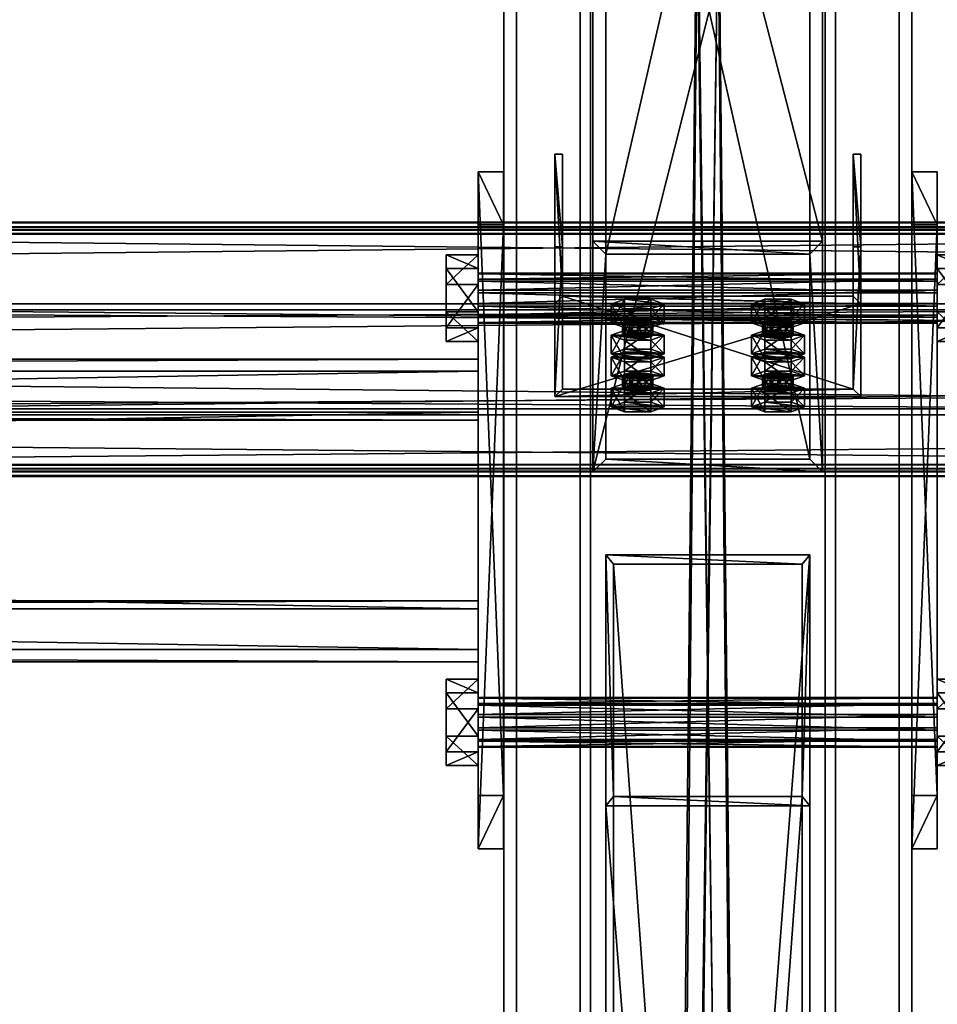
# Model space of a CAD drawing. Header units: millimetres. Extents: x -333 to 67333, y -930 to 39730.
# Tile 445 of 656: x 16430 to 16790, y 13531 to 13917. Entities that reach past the tile are written whole.
import ezdxf

# ---------------------------------------------------------------- set-up
doc = ezdxf.new("R2010")
doc.units = ezdxf.units.MM
for name, color, linetype in [('13', 7, 'Continuous'), ('3', 7, 'Continuous'), ('4', 7, 'Continuous'), ('5', 7, 'Continuous'), ('6', 7, 'Continuous'), ('7', 7, 'Continuous'), ('95', 7, 'Continuous'), ('99', 7, 'Continuous')]:
    doc.layers.add(name, color=color, linetype=linetype)

msp = doc.modelspace()

# ---------------------------------------------------------------- meshes
at = {"layer": '13', "color": 30}
mesh = msp.add_polyface(dxfattribs=at)
corners = [(17300.01, 13834.19, 6372.77), (17300.01, 13761.8, 6357.38), (10500.01, 13761.8, 6357.38), (10500.01, 13834.19, 6372.77), (17300.01, 13802.97, 6163.71), (10500.01, 13802.97, 6163.71), (17300.01, 13742.32, 6150.82), (10500.01, 13742.32, 6150.82), (17300.01, 13739.62, 6163.54), (10500.01, 13739.62, 6163.54), (17300.01, 13737.67, 6163.12), (10500.01, 13737.67, 6163.12), (17300.01, 13740.78, 6148.45), (10500.01, 13740.78, 6148.45), (17300.01, 13805.34, 6162.17), (10500.01, 13805.34, 6162.17), (17300.01, 13764.18, 6355.84), (10500.01, 13764.18, 6355.84), (17300.01, 13832.65, 6370.4), (10500.01, 13832.65, 6370.4), (17300.01, 13835.35, 6357.68), (10500.01, 13835.35, 6357.68), (17300.01, 13837.31, 6358.1), (10500.01, 13837.31, 6358.1)]
mesh.append_faces([[corners[k] for k in face] for face in [(0, 2, 3, 3), (1, 5, 2, 2), (4, 7, 5, 5), (6, 9, 7, 7), (8, 11, 9, 9), (10, 13, 11, 11), (12, 15, 13, 13), (14, 17, 15, 15), (16, 19, 17, 17), (18, 21, 19, 19), (20, 23, 21, 21), (22, 3, 23, 23), (8, 12, 10, 10), (20, 0, 22, 22), (13, 9, 11, 11)]], dxfattribs={"vtx0": -1, "color": 30})
mesh.append_faces([[corners[k] for k in face] for face in [(12, 6, 14, 14), (14, 1, 16, 16), (16, 0, 18, 18), (18, 0, 20, 20), (3, 19, 23, 23), (19, 2, 17, 17), (17, 2, 15, 15), (15, 5, 13, 13)]], dxfattribs={"vtx0": -1, "vtx1": -1, "color": 30})
mesh.append_faces([[corners[k] for k in face] for face in [(12, 8, 6, 6), (14, 6, 4, 4), (14, 4, 1, 1), (16, 1, 0, 0), (19, 3, 2, 2), (15, 2, 5, 5), (13, 5, 7, 7), (13, 7, 9, 9)]], dxfattribs={"vtx0": -1, "vtx2": -1, "vtx3": -1, "color": 30})
mesh.append_faces([[corners[k] for k in face] for face in [(21, 23, 19, 19)]], dxfattribs={"vtx1": -1, "color": 30})
mesh.append_faces([[corners[k] for k in face] for face in [(0, 1, 2, 2), (1, 4, 5, 5), (4, 6, 7, 7), (6, 8, 9, 9), (8, 10, 11, 11), (10, 12, 13, 13), (12, 14, 15, 15), (14, 16, 17, 17), (16, 18, 19, 19), (18, 20, 21, 21), (20, 22, 23, 23), (22, 0, 3, 3)]], dxfattribs={"vtx2": -1, "vtx3": -1, "color": 30})
mesh = msp.add_polyface(dxfattribs=at)
corners = [(22900.01, 13834.19, 6372.77), (22900.01, 13761.8, 6357.38), (16100.01, 13761.8, 6357.38), (16100.01, 13834.19, 6372.77), (22900.01, 13802.97, 6163.71), (16100.01, 13802.97, 6163.71), (22900.01, 13742.32, 6150.82), (16100.01, 13742.32, 6150.82), (22900.01, 13739.62, 6163.54), (16100.01, 13739.62, 6163.54), (22900.01, 13737.67, 6163.12), (16100.01, 13737.67, 6163.12), (22900.01, 13740.78, 6148.45), (16100.01, 13740.78, 6148.45), (22900.01, 13805.34, 6162.17), (16100.01, 13805.34, 6162.17), (22900.01, 13764.18, 6355.84), (16100.01, 13764.18, 6355.84), (22900.01, 13832.65, 6370.4), (16100.01, 13832.65, 6370.4), (22900.01, 13835.35, 6357.68), (16100.01, 13835.35, 6357.68), (22900.01, 13837.31, 6358.1), (16100.01, 13837.31, 6358.1)]
mesh.append_faces([[corners[k] for k in face] for face in [(0, 2, 3, 3), (1, 5, 2, 2), (4, 7, 5, 5), (6, 9, 7, 7), (8, 11, 9, 9), (10, 13, 11, 11), (12, 15, 13, 13), (14, 17, 15, 15), (16, 19, 17, 17), (18, 21, 19, 19), (20, 23, 21, 21), (22, 3, 23, 23), (8, 12, 10, 10), (20, 0, 22, 22), (13, 9, 11, 11)]], dxfattribs={"vtx0": -1, "color": 30})
mesh.append_faces([[corners[k] for k in face] for face in [(12, 6, 14, 14), (14, 1, 16, 16), (16, 0, 18, 18), (18, 0, 20, 20), (3, 19, 23, 23), (19, 2, 17, 17), (17, 2, 15, 15), (15, 5, 13, 13)]], dxfattribs={"vtx0": -1, "vtx1": -1, "color": 30})
mesh.append_faces([[corners[k] for k in face] for face in [(12, 8, 6, 6), (14, 6, 4, 4), (14, 4, 1, 1), (16, 1, 0, 0), (19, 3, 2, 2), (15, 2, 5, 5), (13, 5, 7, 7), (13, 7, 9, 9)]], dxfattribs={"vtx0": -1, "vtx2": -1, "vtx3": -1, "color": 30})
mesh.append_faces([[corners[k] for k in face] for face in [(21, 23, 19, 19)]], dxfattribs={"vtx1": -1, "color": 30})
mesh.append_faces([[corners[k] for k in face] for face in [(0, 1, 2, 2), (1, 4, 5, 5), (4, 6, 7, 7), (6, 8, 9, 9), (8, 10, 11, 11), (10, 12, 13, 13), (12, 14, 15, 15), (14, 16, 17, 17), (16, 18, 19, 19), (18, 20, 21, 21), (20, 22, 23, 23), (22, 0, 3, 3)]], dxfattribs={"vtx2": -1, "vtx3": -1, "color": 30})
at = {"layer": '3', "color": 91}
mesh = msp.add_polyface(dxfattribs=at)
corners = [(16663, 13703.27, 5976.91), (16737, 13703.27, 5976.91), (16737, 12663.27, 3783.11), (16663, 12663.27, 3783.11), (16737, 13612.2, 5957.55), (16737, 12596.4, 3814.81), (16663, 13612.2, 5957.55), (16663, 12596.4, 3814.81), (16660, 13706.96, 5977.69), (16660, 13608.51, 5956.77), (16660, 12593.69, 3816.09), (16660, 12665.98, 3781.82), (16740, 13608.51, 5956.77), (16740, 12593.69, 3816.09), (16740, 13706.96, 5977.69), (16740, 12665.98, 3781.82)]
mesh.append_faces([[corners[k] for k in face] for face in [(0, 2, 3, 3), (1, 5, 2, 2), (4, 7, 5, 5), (6, 3, 7, 7), (8, 10, 11, 11), (9, 13, 10, 10), (12, 15, 13, 13), (14, 11, 15, 15)]], dxfattribs={"vtx0": -1, "color": 91})
mesh.append_faces([[corners[k] for k in face] for face in [(9, 6, 12, 12), (6, 8, 0, 0), (0, 8, 1, 1), (12, 4, 14, 14), (4, 12, 6, 6), (14, 1, 8, 8), (11, 3, 15, 15), (3, 10, 7, 7), (7, 10, 5, 5), (15, 2, 13, 13), (2, 15, 3, 3), (13, 5, 10, 10)]], dxfattribs={"vtx0": -1, "vtx1": -1, "color": 91})
mesh.append_faces([[corners[k] for k in face] for face in [(6, 9, 8, 8), (14, 4, 1, 1), (3, 11, 10, 10), (13, 2, 5, 5)]], dxfattribs={"vtx0": -1, "vtx2": -1, "vtx3": -1, "color": 91})
mesh.append_faces([[corners[k] for k in face] for face in [(0, 1, 2, 2), (1, 4, 5, 5), (4, 6, 7, 7), (6, 0, 3, 3), (8, 9, 10, 10), (9, 12, 13, 13), (12, 14, 15, 15), (14, 8, 11, 11)]], dxfattribs={"vtx2": -1, "vtx3": -1, "color": 91})
at = {"layer": '4', "color": 171}
mesh = msp.add_polyface(dxfattribs=at)
corners = [(16740, 13744.47, 5985.67), (16660, 13744.47, 5985.67), (16660, 14100.59, 5226.59), (16740, 14100.59, 5226.59), (16660, 13824.82, 6002.74), (16660, 14173.01, 5260.57), (16740, 13824.82, 6002.74), (16740, 14173.01, 5260.57), (16745, 13739.44, 5984.6), (16745, 13829.84, 6003.81), (16745, 14177.54, 5262.69), (16745, 14096.06, 5224.47), (16655, 13829.84, 6003.81), (16655, 14177.54, 5262.69), (16655, 13739.44, 5984.6), (16655, 14096.06, 5224.47)]
mesh.append_faces([[corners[k] for k in face] for face in [(0, 2, 3, 3), (1, 5, 2, 2), (4, 7, 5, 5), (6, 3, 7, 7), (8, 10, 11, 11), (9, 13, 10, 10), (12, 15, 13, 13), (14, 11, 15, 15)]], dxfattribs={"vtx0": -1, "color": 171})
mesh.append_faces([[corners[k] for k in face] for face in [(9, 6, 12, 12), (6, 8, 0, 0), (0, 8, 1, 1), (12, 4, 14, 14), (4, 12, 6, 6), (14, 1, 8, 8), (11, 3, 15, 15), (3, 10, 7, 7), (7, 10, 5, 5), (15, 2, 13, 13), (2, 15, 3, 3), (13, 5, 10, 10)]], dxfattribs={"vtx0": -1, "vtx1": -1, "color": 171})
mesh.append_faces([[corners[k] for k in face] for face in [(6, 9, 8, 8), (14, 4, 1, 1), (3, 11, 10, 10), (13, 2, 5, 5)]], dxfattribs={"vtx0": -1, "vtx2": -1, "vtx3": -1, "color": 171})
mesh.append_faces([[corners[k] for k in face] for face in [(0, 1, 2, 2), (1, 4, 5, 5), (4, 6, 7, 7), (6, 0, 3, 3), (8, 9, 10, 10), (9, 12, 13, 13), (12, 14, 15, 15), (14, 8, 11, 11)]], dxfattribs={"vtx2": -1, "vtx3": -1, "color": 171})
at = {"layer": '5', "color": 131}
mesh = msp.add_polyface(dxfattribs=at)
corners = [(16746, 9415, 2984), (16654, 9415, 2984), (16654, 19384.97, 2984), (16746, 19384.97, 2984), (16654, 9415, 3076), (16654, 19384.97, 3076), (16746, 9415, 3076), (16746, 19384.97, 3076), (16750, 9415, 2980), (16750, 9415, 3080), (16750, 19384.97, 3080), (16750, 19384.97, 2980), (16650, 9415, 3080), (16650, 19384.97, 3080), (16650, 9415, 2980), (16650, 19384.97, 2980)]
mesh.append_faces([[corners[k] for k in face] for face in [(0, 2, 3, 3), (1, 5, 2, 2), (4, 7, 5, 5), (6, 3, 7, 7), (8, 10, 11, 11), (9, 13, 10, 10), (12, 15, 13, 13), (14, 11, 15, 15)]], dxfattribs={"vtx0": -1, "color": 131})
mesh.append_faces([[corners[k] for k in face] for face in [(9, 6, 12, 12), (6, 8, 0, 0), (0, 8, 1, 1), (12, 4, 14, 14), (4, 12, 6, 6), (14, 1, 8, 8), (11, 3, 15, 15), (3, 10, 7, 7), (7, 10, 5, 5), (15, 2, 13, 13), (2, 15, 3, 3), (13, 5, 10, 10)]], dxfattribs={"vtx0": -1, "vtx1": -1, "color": 131})
mesh.append_faces([[corners[k] for k in face] for face in [(6, 9, 8, 8), (14, 4, 1, 1), (3, 11, 10, 10), (13, 2, 5, 5)]], dxfattribs={"vtx0": -1, "vtx2": -1, "vtx3": -1, "color": 131})
mesh.append_faces([[corners[k] for k in face] for face in [(0, 1, 2, 2), (1, 4, 5, 5), (4, 6, 7, 7), (6, 0, 3, 3), (8, 9, 10, 10), (9, 12, 13, 13), (12, 14, 15, 15), (14, 8, 11, 11)]], dxfattribs={"vtx2": -1, "vtx3": -1, "color": 131})
mesh = msp.add_polyface(dxfattribs=at)
corners = [(16609.96, 13778.86, 6027.75), (16609.96, 13688.87, 6008.63), (11189.95, 13688.87, 6008.63), (11189.95, 13778.86, 6027.75), (16609.96, 13669.75, 6098.62), (11189.95, 13669.75, 6098.62), (16609.96, 13759.74, 6117.74), (11189.95, 13759.74, 6117.74), (16609.96, 13783.61, 6024.67), (16609.96, 13762.82, 6122.49), (11189.95, 13762.82, 6122.49), (11189.95, 13783.61, 6024.67), (16609.96, 13665, 6101.7), (11189.95, 13665, 6101.7), (16609.96, 13685.79, 6003.88), (11189.95, 13685.79, 6003.88)]
mesh.append_faces([[corners[k] for k in face] for face in [(0, 2, 3, 3), (1, 5, 2, 2), (4, 7, 5, 5), (6, 3, 7, 7), (8, 10, 11, 11), (9, 13, 10, 10), (12, 15, 13, 13), (14, 11, 15, 15)]], dxfattribs={"vtx0": -1, "color": 131})
mesh.append_faces([[corners[k] for k in face] for face in [(9, 6, 12, 12), (6, 8, 0, 0), (0, 8, 1, 1), (12, 4, 14, 14), (4, 12, 6, 6), (14, 1, 8, 8), (10, 3, 11, 11), (3, 10, 7, 7), (7, 10, 5, 5), (15, 2, 13, 13), (2, 11, 3, 3)]], dxfattribs={"vtx0": -1, "vtx1": -1, "color": 131})
mesh.append_faces([[corners[k] for k in face] for face in [(6, 9, 8, 8), (14, 4, 1, 1), (5, 10, 13, 13), (2, 15, 11, 11), (13, 2, 5, 5)]], dxfattribs={"vtx0": -1, "vtx2": -1, "vtx3": -1, "color": 131})
mesh.append_faces([[corners[k] for k in face] for face in [(0, 1, 2, 2), (1, 4, 5, 5), (4, 6, 7, 7), (6, 0, 3, 3), (8, 9, 10, 10), (9, 12, 13, 13), (12, 14, 15, 15), (14, 8, 11, 11)]], dxfattribs={"vtx2": -1, "vtx3": -1, "color": 131})
at = {"layer": '6', "color": 2}
mesh = msp.add_polyface(dxfattribs=at)
corners = [(16780, 19380.14, 7183.53), (16620, 19380.14, 7183.53), (16620, 7954.94, 4755.1), (16780, 7954.94, 4755.1), (16780, 19380.14, 7347.1), (16780, 7921.68, 4911.61), (16620, 19380.14, 7347.1), (16620, 7921.68, 4911.61), (16625, 7953.9, 4759.99), (16775, 7953.9, 4759.99), (16775, 7922.72, 4906.72), (16625, 7922.72, 4906.72), (16775, 19380.14, 7188.64), (16775, 19380.14, 7341.99), (16625, 19380.14, 7188.64), (16625, 19380.14, 7341.99)]
mesh.append_faces([[corners[k] for k in face] for face in [(0, 2, 3, 3), (4, 3, 5, 5), (6, 5, 7, 7), (1, 7, 2, 2), (12, 10, 9, 9), (14, 9, 8, 8), (15, 8, 11, 11), (13, 11, 10, 10)]], dxfattribs={"vtx0": -1, "color": 2})
mesh.append_faces([[corners[k] for k in face] for face in [(2, 8, 3, 3), (8, 7, 11, 11), (11, 7, 10, 10), (3, 9, 5, 5), (9, 3, 8, 8), (5, 10, 7, 7), (0, 12, 1, 1), (12, 4, 13, 13), (13, 4, 15, 15), (1, 14, 6, 6), (14, 1, 12, 12), (6, 15, 4, 4)]], dxfattribs={"vtx0": -1, "vtx1": -1, "color": 2})
mesh.append_faces([[corners[k] for k in face] for face in [(8, 2, 7, 7), (5, 9, 10, 10), (12, 0, 4, 4), (6, 14, 15, 15)]], dxfattribs={"vtx0": -1, "vtx2": -1, "vtx3": -1, "color": 2})
mesh.append_faces([[corners[k] for k in face] for face in [(0, 1, 2, 2), (4, 0, 3, 3), (6, 4, 5, 5), (1, 6, 7, 7), (12, 13, 10, 10), (14, 12, 9, 9), (15, 14, 8, 8), (13, 15, 11, 11)]], dxfattribs={"vtx2": -1, "vtx3": -1, "color": 2})
at = {"layer": '7', "color": 6}
mesh = msp.add_polyface(dxfattribs=at)
corners = [(16640.01, 13768.96, 6333.35), (16760.01, 13768.96, 6333.35), (16760.01, 13805.34, 6162.17), (16640.01, 13805.34, 6162.17), (16760.01, 13827.65, 6345.82), (16760.01, 13864.03, 6174.64), (16757.01, 13827.65, 6345.82), (16757.01, 13864.03, 6174.64), (16757.01, 13771.89, 6333.97), (16757.01, 13808.28, 6162.79), (16643.01, 13771.89, 6333.97), (16643.01, 13808.28, 6162.79), (16643.01, 13827.65, 6345.82), (16643.01, 13864.03, 6174.64), (16640.01, 13827.65, 6345.82), (16640.01, 13864.03, 6174.64)]
mesh.append_faces([[corners[k] for k in face] for face in [(0, 2, 3, 3), (1, 5, 2, 2), (4, 7, 5, 5), (6, 9, 7, 7), (8, 11, 9, 9), (10, 13, 11, 11), (12, 15, 13, 13), (14, 3, 15, 15), (12, 0, 14, 14), (7, 2, 5, 5)]], dxfattribs={"vtx0": -1, "color": 6})
mesh.append_faces([[corners[k] for k in face] for face in [(1, 8, 4, 4), (8, 0, 10, 10), (10, 0, 12, 12), (3, 11, 15, 15), (11, 2, 9, 9), (9, 2, 7, 7)]], dxfattribs={"vtx0": -1, "vtx1": -1, "color": 6})
mesh.append_faces([[corners[k] for k in face] for face in [(8, 1, 0, 0), (11, 3, 2, 2)]], dxfattribs={"vtx0": -1, "vtx2": -1, "vtx3": -1, "color": 6})
mesh.append_faces([[corners[k] for k in face] for face in [(6, 4, 8, 8), (13, 15, 11, 11)]], dxfattribs={"vtx1": -1, "color": 6})
mesh.append_faces([[corners[k] for k in face] for face in [(0, 1, 2, 2), (1, 4, 5, 5), (4, 6, 7, 7), (6, 8, 9, 9), (8, 10, 11, 11), (10, 12, 13, 13), (12, 14, 15, 15), (14, 0, 3, 3)]], dxfattribs={"vtx2": -1, "vtx3": -1, "color": 6})
at = {"layer": '95', "color": 7}
mesh = msp.add_polyface(dxfattribs=at)
corners = [(16609.96, 13651.01, 6047.59), (16609.96, 13650.74, 6042.42), (16789.96, 13650.74, 6042.42), (16789.96, 13651.01, 6047.59), (16609.96, 13647.92, 6038.08), (16789.96, 13647.92, 6038.08), (16609.96, 13643.31, 6035.73), (16789.96, 13643.31, 6035.73), (16609.96, 13638.14, 6036), (16789.96, 13638.14, 6036), (16609.96, 13633.8, 6038.82), (16789.96, 13633.8, 6038.82), (16609.96, 13631.45, 6043.43), (16789.96, 13631.45, 6043.43), (16609.96, 13631.72, 6048.6), (16789.96, 13631.72, 6048.6), (16609.96, 13634.54, 6052.94), (16789.96, 13634.54, 6052.94), (16609.96, 13639.15, 6055.29), (16789.96, 13639.15, 6055.29), (16609.96, 13644.32, 6055.02), (16789.96, 13644.32, 6055.02), (16609.96, 13648.66, 6052.2), (16789.96, 13648.66, 6052.2), (16789.96, 13658.17, 6049.11), (16789.96, 13652.82, 6032.64), (16802.46, 13652.82, 6032.64), (16802.46, 13658.17, 6049.11), (16789.96, 13635.88, 6029.04), (16802.46, 13635.88, 6029.04), (16789.96, 13624.29, 6041.91), (16802.46, 13624.29, 6041.91), (16789.96, 13629.64, 6058.39), (16802.46, 13629.64, 6058.39), (16789.96, 13646.58, 6061.99), (16802.46, 13646.58, 6061.99), (16597.46, 13658.17, 6049.11), (16597.46, 13652.82, 6032.64), (16609.96, 13652.82, 6032.64), (16609.96, 13658.17, 6049.11), (16597.46, 13635.88, 6029.04), (16609.96, 13635.88, 6029.04), (16597.46, 13624.29, 6041.91), (16609.96, 13624.29, 6041.91), (16597.46, 13629.64, 6058.39), (16609.96, 13629.64, 6058.39), (16597.46, 13646.58, 6061.99), (16609.96, 13646.58, 6061.99), (16609.96, 13817.3, 6082.94), (16609.96, 13817.03, 6077.77), (16789.96, 13817.03, 6077.77), (16789.96, 13817.3, 6082.94), (16609.96, 13814.21, 6073.43), (16789.96, 13814.21, 6073.43), (16609.96, 13809.6, 6071.08), (16789.96, 13809.6, 6071.08), (16609.96, 13804.43, 6071.35), (16789.96, 13804.43, 6071.35), (16609.96, 13800.09, 6074.17), (16789.96, 13800.09, 6074.17), (16609.96, 13797.74, 6078.78), (16789.96, 13797.74, 6078.78), (16609.96, 13798.01, 6083.95), (16789.96, 13798.01, 6083.95), (16609.96, 13800.83, 6088.29), (16789.96, 13800.83, 6088.29), (16609.96, 13805.44, 6090.64), (16789.96, 13805.44, 6090.64), (16609.96, 13810.61, 6090.37), (16789.96, 13810.61, 6090.37), (16609.96, 13814.95, 6087.55), (16789.96, 13814.95, 6087.55), (16789.96, 13824.46, 6084.46), (16789.96, 13819.11, 6067.99), (16802.46, 13819.11, 6067.99), (16802.46, 13824.46, 6084.46), (16789.96, 13802.16, 6064.38), (16802.46, 13802.16, 6064.38), (16789.96, 13790.58, 6077.26), (16802.46, 13790.58, 6077.26), (16789.96, 13795.93, 6093.73), (16802.46, 13795.93, 6093.73), (16789.96, 13812.87, 6097.33), (16802.46, 13812.87, 6097.33), (16597.46, 13824.46, 6084.46), (16597.46, 13819.11, 6067.99), (16609.96, 13819.11, 6067.99), (16609.96, 13824.46, 6084.46), (16597.46, 13802.16, 6064.38), (16609.96, 13802.16, 6064.38), (16597.46, 13790.58, 6077.26), (16609.96, 13790.58, 6077.26), (16597.46, 13795.93, 6093.73), (16609.96, 13795.93, 6093.73), (16597.46, 13812.87, 6097.33), (16609.96, 13812.87, 6097.33)]
mesh.append_faces([[corners[k] for k in face] for face in [(0, 2, 3, 3), (1, 5, 2, 2), (4, 7, 5, 5), (6, 9, 7, 7), (8, 11, 9, 9), (10, 13, 11, 11), (12, 15, 13, 13), (14, 17, 15, 15), (16, 19, 17, 17), (18, 21, 19, 19), (20, 23, 21, 21), (22, 3, 23, 23), (4, 8, 6, 6), (16, 20, 18, 18), (21, 17, 19, 19), (9, 5, 7, 7), (24, 26, 27, 27), (25, 29, 26, 26), (28, 31, 29, 29), (30, 33, 31, 31), (32, 35, 33, 33), (34, 27, 35, 35), (25, 30, 28, 28), (32, 24, 34, 34), (27, 33, 35, 35), (31, 26, 29, 29), (36, 38, 39, 39), (37, 41, 38, 38), (40, 43, 41, 41), (42, 45, 43, 43), (44, 47, 45, 45), (46, 39, 47, 47), (37, 42, 40, 40), (44, 36, 46, 46), (39, 45, 47, 47), (43, 38, 41, 41), (48, 50, 51, 51), (49, 53, 50, 50), (52, 55, 53, 53), (54, 57, 55, 55), (56, 59, 57, 57), (58, 61, 59, 59), (60, 63, 61, 61), (62, 65, 63, 63), (64, 67, 65, 65), (66, 69, 67, 67), (68, 71, 69, 69), (70, 51, 71, 71), (52, 56, 54, 54), (64, 68, 66, 66), (71, 67, 69, 69), (59, 55, 57, 57), (72, 74, 75, 75), (73, 77, 74, 74), (76, 79, 77, 77), (78, 81, 79, 79), (80, 83, 81, 81), (82, 75, 83, 83), (73, 78, 76, 76), (80, 72, 82, 82), (75, 81, 83, 83), (79, 74, 77, 77), (84, 86, 87, 87), (85, 89, 86, 86), (88, 91, 89, 89), (90, 93, 91, 91), (92, 95, 93, 93), (94, 87, 95, 95), (85, 90, 88, 88), (92, 84, 94, 94), (87, 93, 95, 95), (91, 86, 89, 89)]], dxfattribs={"vtx0": -1, "color": 7})
mesh.append_faces([[corners[k] for k in face] for face in [(8, 4, 10, 10), (10, 1, 12, 12), (12, 0, 14, 14), (14, 22, 16, 16), (17, 23, 15, 15), (15, 3, 13, 13), (13, 2, 11, 11), (11, 5, 9, 9), (30, 24, 32, 32), (33, 26, 31, 31), (42, 37, 44, 44), (45, 38, 43, 43), (56, 52, 58, 58), (58, 49, 60, 60), (60, 48, 62, 62), (62, 70, 64, 64), (67, 71, 65, 65), (65, 71, 63, 63), (63, 51, 61, 61), (61, 53, 59, 59), (78, 72, 80, 80), (81, 74, 79, 79), (90, 85, 92, 92), (93, 86, 91, 91)]], dxfattribs={"vtx0": -1, "vtx1": -1, "color": 7})
mesh.append_faces([[corners[k] for k in face] for face in [(10, 4, 1, 1), (12, 1, 0, 0), (14, 0, 22, 22), (16, 22, 20, 20), (17, 21, 23, 23), (15, 23, 3, 3), (13, 3, 2, 2), (11, 2, 5, 5), (30, 25, 24, 24), (33, 27, 26, 26), (44, 37, 36, 36), (45, 39, 38, 38), (58, 52, 49, 49), (60, 49, 48, 48), (62, 48, 70, 70), (64, 70, 68, 68), (63, 71, 51, 51), (61, 51, 50, 50), (61, 50, 53, 53), (59, 53, 55, 55), (78, 73, 72, 72), (81, 75, 74, 74), (92, 85, 84, 84), (93, 87, 86, 86)]], dxfattribs={"vtx0": -1, "vtx2": -1, "vtx3": -1, "color": 7})
mesh.append_faces([[corners[k] for k in face] for face in [(0, 1, 2, 2), (1, 4, 5, 5), (4, 6, 7, 7), (6, 8, 9, 9), (8, 10, 11, 11), (10, 12, 13, 13), (12, 14, 15, 15), (14, 16, 17, 17), (16, 18, 19, 19), (18, 20, 21, 21), (20, 22, 23, 23), (22, 0, 3, 3), (24, 25, 26, 26), (25, 28, 29, 29), (28, 30, 31, 31), (30, 32, 33, 33), (32, 34, 35, 35), (34, 24, 27, 27), (36, 37, 38, 38), (37, 40, 41, 41), (40, 42, 43, 43), (42, 44, 45, 45), (44, 46, 47, 47), (46, 36, 39, 39), (48, 49, 50, 50), (49, 52, 53, 53), (52, 54, 55, 55), (54, 56, 57, 57), (56, 58, 59, 59), (58, 60, 61, 61), (60, 62, 63, 63), (62, 64, 65, 65), (64, 66, 67, 67), (66, 68, 69, 69), (68, 70, 71, 71), (70, 48, 51, 51), (72, 73, 74, 74), (73, 76, 77, 77), (76, 78, 79, 79), (78, 80, 81, 81), (80, 82, 83, 83), (82, 72, 75, 75), (84, 85, 86, 86), (85, 88, 89, 89), (88, 90, 91, 91), (90, 92, 93, 93), (92, 94, 95, 95), (94, 84, 87, 87)]], dxfattribs={"vtx2": -1, "vtx3": -1, "color": 7})
at = {"layer": '95', "color": 20}
mesh = msp.add_polyface(dxfattribs=at)
corners = [(16666.51, 13792.99, 6210.66), (16667.31, 13798.5, 6208.77), (16666.51, 13797.88, 6211.7), (16667.31, 13793.61, 6207.73), (16669.51, 13794.07, 6205.58), (16669.51, 13798.96, 6206.62), (16672.51, 13794.24, 6204.79), (16672.51, 13799.13, 6205.83), (16675.51, 13794.07, 6205.58), (16675.51, 13798.96, 6206.62), (16677.71, 13793.61, 6207.73), (16677.71, 13798.5, 6208.77), (16678.51, 13797.88, 6211.7), (16678.51, 13792.99, 6210.66), (16677.71, 13797.26, 6214.64), (16667.31, 13792.37, 6213.6), (16667.31, 13797.26, 6214.64), (16669.51, 13796.8, 6216.78), (16675.51, 13796.8, 6216.78), (16672.51, 13796.63, 6217.57), (16662.12, 13797.88, 6211.7), (16667.31, 13799.75, 6202.9), (16667.31, 13807.09, 6204.46), (16662.12, 13805.22, 6213.26), (16677.71, 13799.75, 6202.9), (16677.71, 13807.09, 6204.46), (16682.9, 13797.88, 6211.7), (16682.9, 13805.22, 6213.26), (16677.71, 13796.01, 6220.51), (16677.71, 13803.35, 6222.06), (16667.31, 13796.01, 6220.51), (16667.31, 13803.35, 6222.06)]
mesh.append_faces([[corners[k] for k in face] for face in [(0, 1, 2, 2), (3, 5, 1, 1), (4, 7, 5, 5), (6, 9, 7, 7), (8, 11, 9, 9), (10, 12, 11, 11), (13, 14, 12, 12), (15, 2, 16, 16), (17, 18, 19, 19), (9, 5, 7, 7), (20, 22, 23, 23), (21, 25, 22, 22), (24, 27, 25, 25), (26, 29, 27, 27), (28, 31, 29, 29), (30, 23, 31, 31), (21, 26, 24, 24), (28, 20, 30, 30), (23, 29, 31, 31), (27, 22, 25, 25)]], dxfattribs={"vtx0": -1, "color": 20})
mesh.append_faces([[corners[k] for k in face] for face in [(18, 16, 14, 14), (14, 2, 12, 12), (12, 1, 11, 11), (11, 5, 9, 9), (26, 20, 28, 28), (29, 23, 27, 27)]], dxfattribs={"vtx0": -1, "vtx1": -1, "color": 20})
mesh.append_faces([[corners[k] for k in face] for face in [(18, 17, 16, 16), (14, 16, 2, 2), (12, 2, 1, 1), (11, 1, 5, 5), (26, 21, 20, 20), (27, 23, 22, 22)]], dxfattribs={"vtx0": -1, "vtx2": -1, "vtx3": -1, "color": 20})
mesh.append_faces([[corners[k] for k in face] for face in [(3, 4, 5, 5), (4, 6, 7, 7), (6, 8, 9, 9), (8, 10, 11, 11), (20, 21, 22, 22), (21, 24, 25, 25), (24, 26, 27, 27), (26, 28, 29, 29), (28, 30, 31, 31), (30, 20, 23, 23)]], dxfattribs={"vtx2": -1, "vtx3": -1, "color": 20})
mesh = msp.add_polyface(dxfattribs=at)
corners = [(16721.51, 13792.99, 6210.66), (16722.31, 13798.5, 6208.77), (16721.51, 13797.88, 6211.7), (16722.31, 13793.61, 6207.73), (16724.51, 13794.07, 6205.58), (16724.51, 13798.96, 6206.62), (16727.51, 13794.24, 6204.79), (16727.51, 13799.13, 6205.83), (16730.51, 13794.07, 6205.58), (16730.51, 13798.96, 6206.62), (16732.71, 13793.61, 6207.73), (16732.71, 13798.5, 6208.77), (16733.51, 13797.88, 6211.7), (16733.51, 13792.99, 6210.66), (16732.71, 13797.26, 6214.64), (16722.31, 13792.37, 6213.6), (16722.31, 13797.26, 6214.64), (16724.51, 13796.8, 6216.78), (16730.51, 13796.8, 6216.78), (16727.51, 13796.63, 6217.57), (16717.12, 13797.88, 6211.7), (16722.31, 13799.75, 6202.9), (16722.31, 13807.09, 6204.46), (16717.12, 13805.22, 6213.26), (16732.71, 13799.75, 6202.9), (16732.71, 13807.09, 6204.46), (16737.9, 13797.88, 6211.7), (16737.9, 13805.22, 6213.26), (16732.71, 13796.01, 6220.51), (16732.71, 13803.35, 6222.06), (16722.31, 13796.01, 6220.51), (16722.31, 13803.35, 6222.06)]
mesh.append_faces([[corners[k] for k in face] for face in [(0, 1, 2, 2), (3, 5, 1, 1), (4, 7, 5, 5), (6, 9, 7, 7), (8, 11, 9, 9), (10, 12, 11, 11), (13, 14, 12, 12), (15, 2, 16, 16), (17, 18, 19, 19), (9, 5, 7, 7), (20, 22, 23, 23), (21, 25, 22, 22), (24, 27, 25, 25), (26, 29, 27, 27), (28, 31, 29, 29), (30, 23, 31, 31), (21, 26, 24, 24), (28, 20, 30, 30), (23, 29, 31, 31), (27, 22, 25, 25)]], dxfattribs={"vtx0": -1, "color": 20})
mesh.append_faces([[corners[k] for k in face] for face in [(18, 16, 14, 14), (14, 2, 12, 12), (12, 1, 11, 11), (11, 5, 9, 9), (26, 20, 28, 28), (29, 23, 27, 27)]], dxfattribs={"vtx0": -1, "vtx1": -1, "color": 20})
mesh.append_faces([[corners[k] for k in face] for face in [(18, 17, 16, 16), (14, 16, 2, 2), (12, 2, 1, 1), (11, 1, 5, 5), (26, 21, 20, 20), (27, 23, 22, 22)]], dxfattribs={"vtx0": -1, "vtx2": -1, "vtx3": -1, "color": 20})
mesh.append_faces([[corners[k] for k in face] for face in [(3, 4, 5, 5), (4, 6, 7, 7), (6, 8, 9, 9), (8, 10, 11, 11), (20, 21, 22, 22), (21, 24, 25, 25), (24, 26, 27, 27), (26, 28, 29, 29), (28, 30, 31, 31), (30, 20, 23, 23)]], dxfattribs={"vtx2": -1, "vtx3": -1, "color": 20})
mesh = msp.add_polyface(dxfattribs=at)
corners = [(16682.9, 13784.43, 6311.08), (16662.12, 13784.43, 6311.08), (16667.31, 13786.3, 6302.27), (16677.71, 13786.3, 6302.27), (16666.51, 13792.99, 6210.66), (16667.31, 13793.61, 6207.73), (16667.31, 13798.5, 6208.77), (16677.71, 13793.61, 6207.73), (16678.51, 13792.99, 6210.66), (16678.51, 13797.88, 6211.7), (16677.71, 13792.37, 6213.6), (16677.71, 13797.26, 6214.64), (16675.51, 13791.91, 6215.75), (16675.51, 13796.8, 6216.78), (16672.51, 13791.74, 6216.53), (16672.51, 13796.63, 6217.57), (16669.51, 13791.91, 6215.75), (16669.51, 13796.8, 6216.78), (16667.31, 13792.37, 6213.6), (16667.31, 13797.26, 6214.64), (16666.51, 13797.88, 6211.7), (16669.51, 13794.07, 6205.58), (16675.51, 13794.07, 6205.58), (16672.51, 13794.24, 6204.79), (16662.12, 13785.65, 6209.1), (16667.31, 13787.53, 6200.3), (16667.31, 13794.86, 6201.86), (16662.12, 13792.99, 6210.66), (16677.71, 13787.53, 6200.3), (16677.71, 13794.86, 6201.86), (16682.9, 13785.65, 6209.1), (16682.9, 13792.99, 6210.66), (16677.71, 13783.78, 6217.91), (16677.71, 13791.12, 6219.47), (16667.31, 13783.78, 6217.91), (16667.31, 13791.12, 6219.47)]
mesh.append_faces([[corners[k] for k in face] for face in [(0, 2, 3, 3), (10, 13, 11, 11), (12, 15, 13, 13), (14, 17, 15, 15), (16, 19, 17, 17), (21, 22, 23, 23), (12, 16, 14, 14), (24, 26, 27, 27), (25, 29, 26, 26), (28, 31, 29, 29), (30, 33, 31, 31), (32, 35, 33, 33), (34, 27, 35, 35), (25, 30, 28, 28), (27, 33, 35, 35), (31, 26, 29, 29)]], dxfattribs={"vtx0": -1, "color": 20})
mesh.append_faces([[corners[k] for k in face] for face in [(22, 21, 7, 7), (7, 5, 8, 8), (8, 4, 10, 10), (10, 18, 12, 12), (33, 27, 31, 31)]], dxfattribs={"vtx0": -1, "vtx1": -1, "color": 20})
mesh.append_faces([[corners[k] for k in face] for face in [(0, 1, 2, 2), (7, 21, 5, 5), (8, 5, 4, 4), (10, 4, 18, 18), (12, 18, 16, 16), (30, 25, 24, 24), (31, 27, 26, 26)]], dxfattribs={"vtx0": -1, "vtx2": -1, "vtx3": -1, "color": 20})
mesh.append_faces([[corners[k] for k in face] for face in [(4, 5, 6, 6), (7, 8, 9, 9), (8, 10, 11, 11), (10, 12, 13, 13), (12, 14, 15, 15), (14, 16, 17, 17), (16, 18, 19, 19), (18, 4, 20, 20), (24, 25, 26, 26), (25, 28, 29, 29), (28, 30, 31, 31), (30, 32, 33, 33), (32, 34, 35, 35), (34, 24, 27, 27)]], dxfattribs={"vtx2": -1, "vtx3": -1, "color": 20})
mesh = msp.add_polyface(dxfattribs=at)
corners = [(16737.9, 13784.43, 6311.08), (16717.12, 13784.43, 6311.08), (16722.31, 13786.3, 6302.27), (16732.71, 13786.3, 6302.27), (16721.51, 13792.99, 6210.66), (16722.31, 13793.61, 6207.73), (16722.31, 13798.5, 6208.77), (16732.71, 13793.61, 6207.73), (16733.51, 13792.99, 6210.66), (16733.51, 13797.88, 6211.7), (16732.71, 13792.37, 6213.6), (16732.71, 13797.26, 6214.64), (16730.51, 13791.91, 6215.75), (16730.51, 13796.8, 6216.78), (16727.51, 13791.74, 6216.53), (16727.51, 13796.63, 6217.57), (16724.51, 13791.91, 6215.75), (16724.51, 13796.8, 6216.78), (16722.31, 13792.37, 6213.6), (16722.31, 13797.26, 6214.64), (16721.51, 13797.88, 6211.7), (16724.51, 13794.07, 6205.58), (16730.51, 13794.07, 6205.58), (16727.51, 13794.24, 6204.79), (16717.12, 13785.65, 6209.1), (16722.31, 13787.53, 6200.3), (16722.31, 13794.86, 6201.86), (16717.12, 13792.99, 6210.66), (16732.71, 13787.53, 6200.3), (16732.71, 13794.86, 6201.86), (16737.9, 13785.65, 6209.1), (16737.9, 13792.99, 6210.66), (16732.71, 13783.78, 6217.91), (16732.71, 13791.12, 6219.47), (16722.31, 13783.78, 6217.91), (16722.31, 13791.12, 6219.47)]
mesh.append_faces([[corners[k] for k in face] for face in [(0, 2, 3, 3), (10, 13, 11, 11), (12, 15, 13, 13), (14, 17, 15, 15), (16, 19, 17, 17), (21, 22, 23, 23), (12, 16, 14, 14), (24, 26, 27, 27), (25, 29, 26, 26), (28, 31, 29, 29), (30, 33, 31, 31), (32, 35, 33, 33), (34, 27, 35, 35), (25, 30, 28, 28), (27, 33, 35, 35), (31, 26, 29, 29)]], dxfattribs={"vtx0": -1, "color": 20})
mesh.append_faces([[corners[k] for k in face] for face in [(22, 21, 7, 7), (7, 5, 8, 8), (8, 4, 10, 10), (10, 18, 12, 12), (33, 27, 31, 31)]], dxfattribs={"vtx0": -1, "vtx1": -1, "color": 20})
mesh.append_faces([[corners[k] for k in face] for face in [(0, 1, 2, 2), (7, 21, 5, 5), (8, 5, 4, 4), (10, 4, 18, 18), (12, 18, 16, 16), (30, 25, 24, 24), (31, 27, 26, 26)]], dxfattribs={"vtx0": -1, "vtx2": -1, "vtx3": -1, "color": 20})
mesh.append_faces([[corners[k] for k in face] for face in [(4, 5, 6, 6), (7, 8, 9, 9), (8, 10, 11, 11), (10, 12, 13, 13), (12, 14, 15, 15), (14, 16, 17, 17), (16, 18, 19, 19), (18, 4, 20, 20), (24, 25, 26, 26), (25, 28, 29, 29), (28, 30, 31, 31), (30, 32, 33, 33), (32, 34, 35, 35), (34, 24, 27, 27)]], dxfattribs={"vtx2": -1, "vtx3": -1, "color": 20})
mesh = msp.add_polyface(dxfattribs=at)
corners = [(16666.51, 13772.2, 6308.48), (16667.31, 13777.71, 6306.58), (16666.51, 13777.09, 6309.52), (16667.31, 13772.82, 6305.54), (16669.51, 13773.28, 6303.39), (16669.51, 13778.17, 6304.43), (16672.51, 13773.45, 6302.61), (16672.51, 13778.34, 6303.65), (16675.51, 13773.28, 6303.39), (16675.51, 13778.17, 6304.43), (16677.71, 13772.82, 6305.54), (16677.71, 13777.71, 6306.58), (16678.51, 13777.09, 6309.52), (16678.51, 13772.2, 6308.48), (16677.71, 13776.47, 6312.45), (16667.31, 13771.58, 6311.41), (16667.31, 13776.47, 6312.45), (16669.51, 13776.01, 6314.6), (16675.51, 13776.01, 6314.6), (16672.51, 13775.84, 6315.39), (16662.12, 13777.09, 6309.52), (16667.31, 13778.96, 6300.71), (16667.31, 13786.3, 6302.27), (16662.12, 13784.43, 6311.08), (16677.71, 13778.96, 6300.71), (16677.71, 13786.3, 6302.27), (16682.9, 13777.09, 6309.52), (16682.9, 13784.43, 6311.08), (16677.71, 13775.22, 6318.32), (16677.71, 13782.56, 6319.88), (16667.31, 13775.22, 6318.32), (16667.31, 13782.56, 6319.88), (16682.9, 13785.65, 6209.1), (16662.12, 13785.65, 6209.1), (16677.71, 13783.78, 6217.91), (16667.31, 13783.78, 6217.91)]
mesh.append_faces([[corners[k] for k in face] for face in [(0, 1, 2, 2), (3, 5, 1, 1), (4, 7, 5, 5), (6, 9, 7, 7), (8, 11, 9, 9), (10, 12, 11, 11), (13, 14, 12, 12), (15, 2, 16, 16), (17, 18, 19, 19), (9, 5, 7, 7), (20, 22, 23, 23), (21, 25, 22, 22), (24, 27, 25, 25), (26, 29, 27, 27), (28, 31, 29, 29), (30, 23, 31, 31), (21, 26, 24, 24), (28, 20, 30, 30), (23, 29, 31, 31), (34, 33, 35, 35)]], dxfattribs={"vtx0": -1, "color": 20})
mesh.append_faces([[corners[k] for k in face] for face in [(18, 16, 14, 14), (14, 2, 12, 12), (12, 1, 11, 11), (11, 5, 9, 9), (26, 20, 28, 28), (29, 23, 27, 27), (32, 33, 34, 34)]], dxfattribs={"vtx0": -1, "vtx1": -1, "color": 20})
mesh.append_faces([[corners[k] for k in face] for face in [(18, 17, 16, 16), (14, 16, 2, 2), (12, 2, 1, 1), (11, 1, 5, 5), (26, 21, 20, 20)]], dxfattribs={"vtx0": -1, "vtx2": -1, "vtx3": -1, "color": 20})
mesh.append_faces([[corners[k] for k in face] for face in [(3, 4, 5, 5), (4, 6, 7, 7), (6, 8, 9, 9), (8, 10, 11, 11), (20, 21, 22, 22), (21, 24, 25, 25), (24, 26, 27, 27), (26, 28, 29, 29), (28, 30, 31, 31), (30, 20, 23, 23)]], dxfattribs={"vtx2": -1, "vtx3": -1, "color": 20})
mesh = msp.add_polyface(dxfattribs=at)
corners = [(16721.51, 13772.2, 6308.48), (16722.31, 13777.71, 6306.58), (16721.51, 13777.09, 6309.52), (16722.31, 13772.82, 6305.54), (16724.51, 13773.28, 6303.39), (16724.51, 13778.17, 6304.43), (16727.51, 13773.45, 6302.61), (16727.51, 13778.34, 6303.65), (16730.51, 13773.28, 6303.39), (16730.51, 13778.17, 6304.43), (16732.71, 13772.82, 6305.54), (16732.71, 13777.71, 6306.58), (16733.51, 13777.09, 6309.52), (16733.51, 13772.2, 6308.48), (16732.71, 13776.47, 6312.45), (16722.31, 13771.58, 6311.41), (16722.31, 13776.47, 6312.45), (16724.51, 13776.01, 6314.6), (16730.51, 13776.01, 6314.6), (16727.51, 13775.84, 6315.39), (16717.12, 13777.09, 6309.52), (16722.31, 13778.96, 6300.71), (16722.31, 13786.3, 6302.27), (16717.12, 13784.43, 6311.08), (16732.71, 13778.96, 6300.71), (16732.71, 13786.3, 6302.27), (16737.9, 13777.09, 6309.52), (16737.9, 13784.43, 6311.08), (16732.71, 13775.22, 6318.32), (16732.71, 13782.56, 6319.88), (16722.31, 13775.22, 6318.32), (16722.31, 13782.56, 6319.88), (16737.9, 13785.65, 6209.1), (16717.12, 13785.65, 6209.1), (16732.71, 13783.78, 6217.91), (16722.31, 13783.78, 6217.91)]
mesh.append_faces([[corners[k] for k in face] for face in [(0, 1, 2, 2), (3, 5, 1, 1), (4, 7, 5, 5), (6, 9, 7, 7), (8, 11, 9, 9), (10, 12, 11, 11), (13, 14, 12, 12), (15, 2, 16, 16), (17, 18, 19, 19), (9, 5, 7, 7), (20, 22, 23, 23), (21, 25, 22, 22), (24, 27, 25, 25), (26, 29, 27, 27), (28, 31, 29, 29), (30, 23, 31, 31), (21, 26, 24, 24), (28, 20, 30, 30), (23, 29, 31, 31), (34, 33, 35, 35)]], dxfattribs={"vtx0": -1, "color": 20})
mesh.append_faces([[corners[k] for k in face] for face in [(18, 16, 14, 14), (14, 2, 12, 12), (12, 1, 11, 11), (11, 5, 9, 9), (26, 20, 28, 28), (29, 23, 27, 27), (32, 33, 34, 34)]], dxfattribs={"vtx0": -1, "vtx1": -1, "color": 20})
mesh.append_faces([[corners[k] for k in face] for face in [(18, 17, 16, 16), (14, 16, 2, 2), (12, 2, 1, 1), (11, 1, 5, 5), (26, 21, 20, 20)]], dxfattribs={"vtx0": -1, "vtx2": -1, "vtx3": -1, "color": 20})
mesh.append_faces([[corners[k] for k in face] for face in [(3, 4, 5, 5), (4, 6, 7, 7), (6, 8, 9, 9), (8, 10, 11, 11), (20, 21, 22, 22), (21, 24, 25, 25), (24, 26, 27, 27), (26, 28, 29, 29), (28, 30, 31, 31), (30, 20, 23, 23)]], dxfattribs={"vtx2": -1, "vtx3": -1, "color": 20})
mesh = msp.add_polyface(dxfattribs=at)
corners = [(16666.51, 13772.2, 6308.48), (16667.31, 13772.82, 6305.54), (16667.31, 13777.71, 6306.58), (16677.71, 13772.82, 6305.54), (16678.51, 13772.2, 6308.48), (16678.51, 13777.09, 6309.52), (16677.71, 13771.58, 6311.41), (16677.71, 13776.47, 6312.45), (16675.51, 13771.12, 6313.56), (16675.51, 13776.01, 6314.6), (16672.51, 13770.95, 6314.35), (16672.51, 13775.84, 6315.39), (16669.51, 13771.12, 6313.56), (16669.51, 13776.01, 6314.6), (16667.31, 13771.58, 6311.41), (16667.31, 13776.47, 6312.45), (16666.51, 13777.09, 6309.52), (16669.51, 13773.28, 6303.39), (16675.51, 13773.28, 6303.39), (16672.51, 13773.45, 6302.61), (16662.12, 13764.86, 6306.92), (16667.31, 13766.73, 6298.11), (16667.31, 13774.07, 6299.67), (16662.12, 13772.2, 6308.48), (16677.71, 13766.73, 6298.11), (16677.71, 13774.07, 6299.67), (16682.9, 13764.86, 6306.92), (16682.9, 13772.2, 6308.48), (16677.71, 13762.99, 6315.72), (16677.71, 13770.33, 6317.28), (16667.31, 13762.99, 6315.72), (16667.31, 13770.33, 6317.28)]
mesh.append_faces([[corners[k] for k in face] for face in [(6, 9, 7, 7), (8, 11, 9, 9), (10, 13, 11, 11), (12, 15, 13, 13), (17, 18, 19, 19), (8, 12, 10, 10), (20, 22, 23, 23), (21, 25, 22, 22), (24, 27, 25, 25), (26, 29, 27, 27), (28, 31, 29, 29), (30, 23, 31, 31), (21, 26, 24, 24), (28, 20, 30, 30), (23, 29, 31, 31), (27, 22, 25, 25)]], dxfattribs={"vtx0": -1, "color": 20})
mesh.append_faces([[corners[k] for k in face] for face in [(18, 17, 3, 3), (3, 1, 4, 4), (4, 0, 6, 6), (6, 14, 8, 8), (26, 20, 28, 28), (29, 23, 27, 27)]], dxfattribs={"vtx0": -1, "vtx1": -1, "color": 20})
mesh.append_faces([[corners[k] for k in face] for face in [(3, 17, 1, 1), (4, 1, 0, 0), (6, 0, 14, 14), (8, 14, 12, 12), (26, 21, 20, 20), (27, 23, 22, 22)]], dxfattribs={"vtx0": -1, "vtx2": -1, "vtx3": -1, "color": 20})
mesh.append_faces([[corners[k] for k in face] for face in [(0, 1, 2, 2), (3, 4, 5, 5), (4, 6, 7, 7), (6, 8, 9, 9), (8, 10, 11, 11), (10, 12, 13, 13), (12, 14, 15, 15), (14, 0, 16, 16), (20, 21, 22, 22), (21, 24, 25, 25), (24, 26, 27, 27), (26, 28, 29, 29), (28, 30, 31, 31), (30, 20, 23, 23)]], dxfattribs={"vtx2": -1, "vtx3": -1, "color": 20})
mesh = msp.add_polyface(dxfattribs=at)
corners = [(16721.51, 13772.2, 6308.48), (16722.31, 13772.82, 6305.54), (16722.31, 13777.71, 6306.58), (16732.71, 13772.82, 6305.54), (16733.51, 13772.2, 6308.48), (16733.51, 13777.09, 6309.52), (16732.71, 13771.58, 6311.41), (16732.71, 13776.47, 6312.45), (16730.51, 13771.12, 6313.56), (16730.51, 13776.01, 6314.6), (16727.51, 13770.95, 6314.35), (16727.51, 13775.84, 6315.39), (16724.51, 13771.12, 6313.56), (16724.51, 13776.01, 6314.6), (16722.31, 13771.58, 6311.41), (16722.31, 13776.47, 6312.45), (16721.51, 13777.09, 6309.52), (16724.51, 13773.28, 6303.39), (16730.51, 13773.28, 6303.39), (16727.51, 13773.45, 6302.61), (16717.12, 13764.86, 6306.92), (16722.31, 13766.73, 6298.11), (16722.31, 13774.07, 6299.67), (16717.12, 13772.2, 6308.48), (16732.71, 13766.73, 6298.11), (16732.71, 13774.07, 6299.67), (16737.9, 13764.86, 6306.92), (16737.9, 13772.2, 6308.48), (16732.71, 13762.99, 6315.72), (16732.71, 13770.33, 6317.28), (16722.31, 13762.99, 6315.72), (16722.31, 13770.33, 6317.28)]
mesh.append_faces([[corners[k] for k in face] for face in [(6, 9, 7, 7), (8, 11, 9, 9), (10, 13, 11, 11), (12, 15, 13, 13), (17, 18, 19, 19), (8, 12, 10, 10), (20, 22, 23, 23), (21, 25, 22, 22), (24, 27, 25, 25), (26, 29, 27, 27), (28, 31, 29, 29), (30, 23, 31, 31), (21, 26, 24, 24), (28, 20, 30, 30), (23, 29, 31, 31), (27, 22, 25, 25)]], dxfattribs={"vtx0": -1, "color": 20})
mesh.append_faces([[corners[k] for k in face] for face in [(18, 17, 3, 3), (3, 1, 4, 4), (4, 0, 6, 6), (6, 14, 8, 8), (26, 20, 28, 28), (29, 23, 27, 27)]], dxfattribs={"vtx0": -1, "vtx1": -1, "color": 20})
mesh.append_faces([[corners[k] for k in face] for face in [(3, 17, 1, 1), (4, 1, 0, 0), (6, 0, 14, 14), (8, 14, 12, 12), (26, 21, 20, 20), (27, 23, 22, 22)]], dxfattribs={"vtx0": -1, "vtx2": -1, "vtx3": -1, "color": 20})
mesh.append_faces([[corners[k] for k in face] for face in [(0, 1, 2, 2), (3, 4, 5, 5), (4, 6, 7, 7), (6, 8, 9, 9), (8, 10, 11, 11), (10, 12, 13, 13), (12, 14, 15, 15), (14, 0, 16, 16), (20, 21, 22, 22), (21, 24, 25, 25), (24, 26, 27, 27), (26, 28, 29, 29), (28, 30, 31, 31), (30, 20, 23, 23)]], dxfattribs={"vtx2": -1, "vtx3": -1, "color": 20})
at = {"layer": '99', "color": 7}
mesh = msp.add_polyface(dxfattribs=at)
corners = [(16619.96, 13591.71, 6086.1), (16619.96, 13836.25, 6138.08), (16619.96, 13857.04, 6040.27), (16619.96, 13612.5, 5988.29), (16609.96, 13836.25, 6138.08), (16609.96, 13857.04, 6040.27), (16609.96, 13591.71, 6086.1), (16609.96, 13612.5, 5988.29)]
mesh.append_faces([[corners[k] for k in face] for face in [(0, 2, 3, 3), (1, 5, 2, 2), (4, 7, 5, 5), (6, 3, 7, 7), (1, 6, 4, 4), (3, 5, 7, 7)]], dxfattribs={"vtx0": -1, "color": 7})
mesh.append_faces([[corners[k] for k in face] for face in [(0, 1, 2, 2), (1, 4, 5, 5), (4, 6, 7, 7), (6, 0, 3, 3), (1, 0, 6, 6), (3, 2, 5, 5)]], dxfattribs={"vtx2": -1, "vtx3": -1, "color": 7})
mesh = msp.add_polyface(dxfattribs=at)
corners = [(16779.96, 13836.25, 6138.08), (16779.96, 13591.71, 6086.1), (16779.96, 13612.5, 5988.29), (16779.96, 13857.04, 6040.27), (16789.96, 13591.71, 6086.1), (16789.96, 13612.5, 5988.29), (16789.96, 13836.25, 6138.08), (16789.96, 13857.04, 6040.27)]
mesh.append_faces([[corners[k] for k in face] for face in [(0, 2, 3, 3), (1, 5, 2, 2), (4, 7, 5, 5), (6, 3, 7, 7), (1, 6, 4, 4), (3, 5, 7, 7)]], dxfattribs={"vtx0": -1, "color": 7})
mesh.append_faces([[corners[k] for k in face] for face in [(0, 1, 2, 2), (1, 4, 5, 5), (4, 6, 7, 7), (6, 0, 3, 3), (1, 0, 6, 6), (3, 2, 5, 5)]], dxfattribs={"vtx2": -1, "vtx3": -1, "color": 7})

doc.saveas('drawing.dxf')
